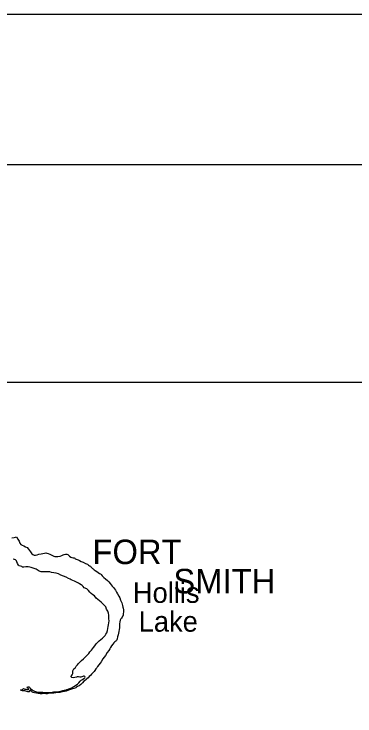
# Model space of a CAD drawing. Extents: x 1370567 to 1373900, y 377514 to 379648.
# Drawn here: x 1370949.4 to 1371037.6, y 379466.1 to 379647.9 of the extents above; entities that cross this region are included whole.
import ezdxf

# ---------------------------------------------------------------- set-up
doc = ezdxf.new("R2010")
doc.units = 0
for name, color, linetype in [('Default', 7, 'Continuous'), ('S_SIXTEEN_SECTION', 7, 'Continuous'), ('Survey Symbols', 7, 'Continuous')]:
    doc.layers.add(name, color=color, linetype=linetype)

msp = doc.modelspace()

# ---------------------------------------------------------------- linework, layer by layer
at = {"layer": 'Default'}
for points in [[(1370948.85, 379512.22), (1370949.43, 379512.33), (1370949.74, 379512.39), (1370950.02, 379512.53)], [(1370950.02, 379512.53), (1370950.42, 379511.93), (1370950.69, 379511.41), (1370950.93, 379510.9), (1370951.2, 379510.49), (1370951.52, 379510.32), (1370951.95, 379510.16), (1370952.4, 379509.95), (1370952.76, 379509.71), (1370953.11, 379509.31), (1370953.39, 379508.96), (1370953.63, 379508.64), (1370953.83, 379508.39), (1370954.04, 379508.08), (1370954.3, 379507.9), (1370954.58, 379507.77), (1370954.94, 379507.8), (1370955.39, 379507.88), (1370955.82, 379507.99), (1370956.39, 379508.14), (1370956.85, 379508.21), (1370957.33, 379508.31), (1370957.65, 379508.33), (1370957.9, 379508.3), (1370958.22, 379508.22), (1370958.68, 379507.98), (1370959.36, 379507.66), (1370959.71, 379507.51), (1370959.99, 379507.4), (1370960.33, 379507.41), (1370960.76, 379507.44), (1370961.33, 379507.54), (1370961.8, 379507.71), (1370962.1, 379507.82), (1370962.41, 379507.9), (1370962.74, 379508.02), (1370963.08, 379508.02), (1370963.33, 379507.93), (1370963.57, 379507.7), (1370963.77, 379507.47), (1370964.11, 379507.24), (1370964.34, 379507.12), (1370964.68, 379507.09), (1370964.94, 379507.07), (1370965.14, 379506.96), (1370965.26, 379506.84), (1370965.45, 379506.7), (1370965.7, 379506.61), (1370965.96, 379506.54), (1370966.34, 379506.35), (1370966.75, 379506.11), (1370967.27, 379505.91), (1370967.9, 379505.64), (1370968.38, 379505.4), (1370968.67, 379505.2), (1370968.97, 379505.01), (1370969.15, 379504.91), (1370969.31, 379504.75), (1370969.49, 379504.57), (1370969.69, 379504.35), (1370969.87, 379504.19), (1370970.14, 379503.98), (1370970.44, 379503.76), (1370970.83, 379503.5), (1370971.2, 379503.25), (1370971.54, 379503), (1370971.76, 379502.89), (1370971.96, 379502.74), (1370972.23, 379502.44), (1370972.65, 379502.02), (1370973.11, 379501.61), (1370973.57, 379501.19), (1370973.9, 379500.85), (1370974.26, 379500.44), (1370974.57, 379500.12), (1370974.84, 379499.73), (1370975.18, 379499.36), (1370975.68, 379498.7), (1370975.95, 379498.22), (1370976.15, 379497.79), (1370976.49, 379497.14), (1370976.77, 379496.69), (1370976.98, 379496.14), (1370977.16, 379495.74), (1370977.32, 379495.38), (1370977.39, 379495.11), (1370977.45, 379494.75), (1370977.57, 379494.33), (1370977.68, 379494.01), (1370977.74, 379493.59), (1370977.7, 379493.05), (1370977.69, 379492.56), (1370977.64, 379492.21), (1370977.55, 379492.01), (1370977.46, 379491.95), (1370977.39, 379491.7), (1370977.18, 379491.44), (1370977.01, 379491.31), (1370976.91, 379490.97), (1370976.82, 379490.53), (1370976.73, 379490)], [(1370960.29, 379503.06), (1370959.67, 379503.21), (1370959.07, 379503.3), (1370958.65, 379503.41), (1370957.74, 379503.46), (1370957.08, 379503.47), (1370956.39, 379503.48), (1370955.91, 379503.66), (1370955.09, 379504.13), (1370954.32, 379504.43), (1370953.86, 379504.6), (1370953.46, 379504.68), (1370953.07, 379504.72), (1370952.44, 379504.74), (1370951.97, 379504.66), (1370951.6, 379504.64), (1370951.39, 379504.84), (1370951.06, 379504.91), (1370950.74, 379505.01), (1370950.57, 379505.14), (1370950.29, 379505.59), (1370950.15, 379506.02), (1370950.06, 379506.28), (1370949.81, 379506.54), (1370949.51, 379506.64), (1370949.15, 379506.69)], [(1370964.43, 379473.47), (1370964.69, 379473.64), (1370965.03, 379473.82), (1370965.4, 379474.09), (1370965.84, 379474.37), (1370966.17, 379474.71), (1370966.5, 379475.11), (1370966.79, 379475.41), (1370967.1, 379475.6), (1370967.5, 379475.84), (1370967.71, 379476.01), (1370967.77, 379476.16), (1370967.73, 379476.33), (1370967.58, 379476.4), (1370967.39, 379476.41), (1370967.18, 379476.38), (1370966.93, 379476.28), (1370966.73, 379476.16), (1370966.42, 379476.2), (1370966.05, 379476.24), (1370965.76, 379476.22), (1370965.53, 379476.15), (1370965.16, 379476.05), (1370964.82, 379476.04), (1370964.33, 379476.11), (1370964.18, 379476.28), (1370964.15, 379476.42), (1370964.26, 379476.54), (1370964.45, 379476.79), (1370964.55, 379476.97), (1370964.62, 379477.16), (1370964.64, 379477.43), (1370964.65, 379477.6), (1370964.66, 379477.78), (1370964.74, 379478.02), (1370964.91, 379478.33), (1370965.27, 379478.65), (1370965.48, 379479), (1370965.67, 379479.22), (1370965.82, 379479.35), (1370966.13, 379479.67), (1370966.45, 379480.03), (1370966.87, 379480.5), (1370967.36, 379480.96), (1370968.07, 379481.65), (1370968.75, 379482.32), (1370969.04, 379482.7), (1370969.48, 379483.2), (1370969.99, 379483.83), (1370970.35, 379484.31), (1370970.7, 379484.78), (1370971.02, 379485.19), (1370971.4, 379485.56), (1370971.84, 379485.94), (1370972.28, 379486.28), (1370972.6, 379486.55), (1370972.96, 379486.96), (1370973.2, 379487.29), (1370973.41, 379487.65), (1370973.62, 379488.26), (1370973.68, 379488.76), (1370973.76, 379489.33), (1370973.83, 379489.7), (1370973.98, 379490.25), (1370974.03, 379490.73), (1370973.98, 379491.24), (1370973.97, 379491.65), (1370973.94, 379492.19), (1370973.88, 379492.72), (1370973.65, 379493.26), (1370973.37, 379493.79), (1370973.19, 379494.37), (1370972.93, 379494.65), (1370972.47, 379495.11), (1370971.99, 379495.56), (1370971.54, 379495.97), (1370971.06, 379496.31), (1370970.68, 379496.67), (1370970.25, 379497.2), (1370969.79, 379497.53), (1370969.33, 379497.84), (1370968.99, 379498.18), (1370968.65, 379498.6), (1370968.21, 379499.01), (1370967.59, 379499.34), (1370967.3, 379499.65), (1370967.01, 379499.88), (1370966.8, 379500.09), (1370966.38, 379500.31), (1370966.08, 379500.5), (1370965.4, 379500.89), (1370965.06, 379501.05), (1370964.6, 379501.18), (1370964.2, 379501.35), (1370963.91, 379501.51), (1370963.46, 379501.71), (1370962.93, 379502.03), (1370962.2, 379502.36), (1370961.55, 379502.62), (1370960.93, 379502.89), (1370960.29, 379503.06)], [(1370976.73, 379490), (1370976.71, 379489.49), (1370976.67, 379488.97), (1370976.61, 379488.54), (1370976.52, 379488.01), (1370976.34, 379487.13), (1370976.2, 379486.61), (1370976.06, 379486.13), (1370975.99, 379485.81), (1370975.92, 379485.64), (1370975.77, 379485.48), (1370975.53, 379485.33), (1370975.26, 379485.07), (1370974.94, 379484.69), (1370974.65, 379484.32), (1370974.39, 379483.89), (1370974.18, 379483.47), (1370973.9, 379483.1), (1370973.53, 379482.56), (1370973.04, 379481.81), (1370972.41, 379480.88), (1370971.95, 379480.15), (1370971.73, 379479.81), (1370971.38, 379479.41), (1370970.98, 379478.92), (1370970.79, 379478.63), (1370970.55, 379478.29), (1370970.35, 379477.93), (1370970.13, 379477.62), (1370969.81, 379477.32), (1370969.49, 379476.99), (1370969.17, 379476.62), (1370968.87, 379476.36), (1370968.58, 379476.04), (1370968.23, 379475.75), (1370967.86, 379475.42), (1370967.51, 379475.1), (1370967.15, 379474.67), (1370966.7, 379474.28), (1370966.3, 379473.94), (1370965.84, 379473.73), (1370965.59, 379473.58), (1370965.37, 379473.41)], [(1370965.37, 379473.41), (1370963.8, 379472.89), (1370962.92, 379472.58), (1370962.43, 379472.42), (1370962.14, 379472.44), (1370961.82, 379472.34), (1370961.25, 379472.22), (1370960.7, 379472.2), (1370960.19, 379472.1), (1370959.68, 379472.02), (1370959.13, 379472.02), (1370958.6, 379471.99), (1370958.24, 379471.97), (1370957.99, 379471.9), (1370957.6, 379471.88), (1370957.09, 379471.93), (1370956.65, 379471.89), (1370956.2, 379471.9), (1370955.61, 379471.93), (1370955.18, 379472.02), (1370954.68, 379472.13), (1370954.34, 379472.22), (1370954.05, 379472.37), (1370953.9, 379472.48), (1370953.83, 379472.62), (1370953.63, 379472.78), (1370953.43, 379472.63), (1370953.44, 379472.49), (1370953.33, 379472.34), (1370953, 379472.39), (1370952.74, 379472.5), (1370952.44, 379472.59), (1370952.21, 379472.64), (1370951.87, 379472.66), (1370951.58, 379472.66), (1370951.34, 379472.68), (1370951.09, 379472.78), (1370951.17, 379472.91), (1370951.35, 379472.93), (1370951.5, 379472.91), (1370951.66, 379472.98), (1370951.72, 379473.11), (1370951.86, 379473.25), (1370952.21, 379473.1), (1370952.52, 379473.03), (1370952.84, 379472.99), (1370953.12, 379472.98), (1370953.2, 379473.04), (1370953.1, 379473.22), (1370952.94, 379473.36), (1370952.84, 379473.53), (1370952.93, 379473.67), (1370953.21, 379473.64), (1370953.37, 379473.61), (1370953.52, 379473.44), (1370953.78, 379473.16), (1370954.09, 379472.91), (1370954.35, 379472.69), (1370954.74, 379472.51), (1370955.23, 379472.38), (1370955.72, 379472.3), (1370956.27, 379472.25), (1370956.85, 379472.25), (1370957.37, 379472.21), (1370957.78, 379472.21), (1370958.4, 379472.17), (1370958.75, 379472.22), (1370959.25, 379472.29), (1370959.64, 379472.38), (1370960, 379472.4), (1370960.44, 379472.4), (1370961.01, 379472.46), (1370961.45, 379472.54), (1370961.81, 379472.62), (1370962.05, 379472.7), (1370962.38, 379472.77), (1370962.64, 379472.83), (1370963.05, 379472.96), (1370963.26, 379473.01), (1370963.61, 379473.15), (1370963.88, 379473.23), (1370964.06, 379473.3), (1370964.21, 379473.36), (1370964.43, 379473.47)]]:
    msp.add_lwpolyline(points, dxfattribs=at)
at = {"layer": 'S_SIXTEEN_SECTION'}
msp.add_line((1370690.94, 379608.93), (1373852.74, 379608.93), dxfattribs=at)
at = {"layer": 'Survey Symbols'}
msp.add_line((1370566.93, 379647.87), (1373900.26, 379647.87), dxfattribs=at)
for points in [[(1370566.86, 379647.87), (1373900.26, 379647.87), (1373900.26, 377514.5), (1370566.86, 377514.5)], [(1370727.27, 379552.54), (1371456.67, 379552.54), (1371456.67, 378768.06), (1370727.27, 378768.06)], [(1370727.27, 379552.54), (1371456.67, 379552.54), (1371456.67, 378768.06), (1370727.27, 378768.06)], [(1370727.27, 379552.54), (1371456.67, 379552.54), (1371456.67, 378768.06), (1370727.27, 378768.06)], [(1370727.27, 379552.54), (1371456.67, 379552.54), (1371456.67, 378768.06), (1370727.27, 378768.06)], [(1370727.27, 379552.54), (1371456.67, 379552.54), (1371456.67, 378768.06), (1370727.27, 378768.06)], [(1370727.27, 379552.54), (1371456.67, 379552.54), (1371456.67, 378768.06), (1370727.27, 378768.06)]]:
    msp.add_lwpolyline(points, close=True, dxfattribs=at)

# ---------------------------------------------------------------- texts
at = {"layer": 'Default'}
for s, height, p in [('FORT', 6.336, (1370969.7, 379505.45)), ('FORT', 6.336, (1370969.7, 379505.45)), ('SMITH', 6.336, (1370990.65, 379497.88)), ('SMITH', 6.336, (1370990.65, 379497.88)), ('Hollis', 5.28, (1370980.15, 379495.41)), ('Lake', 5.28, (1370981.66, 379487.95))]:
    msp.add_text(s, height=height, dxfattribs=at).set_placement(p)

doc.saveas('drawing.dxf')
